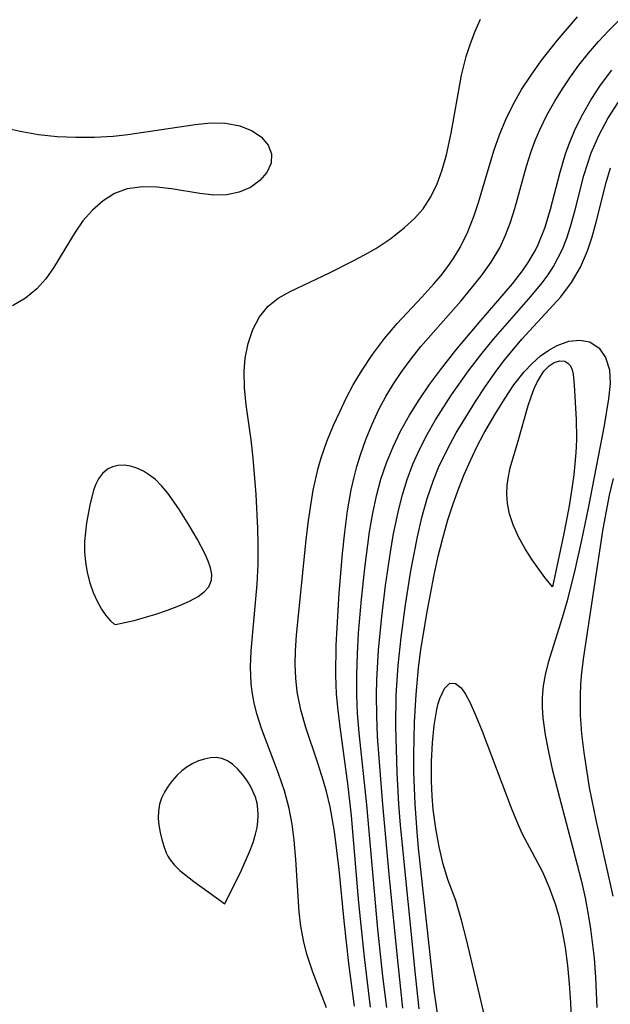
# Model space of a CAD drawing. Header units: metres. Extents: x 1073367 to 1082519, y 1569854 to 1574957.
# Tile 392 of 656: x 1076750 to 1076804, y 1573675 to 1573765. Entities that reach past the tile are written whole.
import ezdxf

# ---------------------------------------------------------------- set-up
doc = ezdxf.new("R2010")
doc.units = ezdxf.units.M
doc.layers.add('CGG_CurvaNivelLidar_v1', color=253, linetype='Continuous', lineweight=30)

msp = doc.modelspace()

# ---------------------------------------------------------------- linework, layer by layer
at = {"layer": 'CGG_CurvaNivelLidar_v1'}
for p, q in [((1076791.4065, 1573764.3427, 69), (1076791.8899, 1573765.4357, 69)), ((1076798.9557, 1573763.5153, 68.5), (1076800.79, 1573765.6395, 68.5)), ((1076803.6225, 1573764.3798, 68), (1076804.5929, 1573765.3381, 68)), ((1076790.9722, 1573763.2092, 69), (1076791.4065, 1573764.3427, 69)), ((1076802.6921, 1573763.3833, 68), (1076803.6225, 1573764.3798, 68)), ((1076790.5838, 1573762.0072, 69), (1076790.9722, 1573763.2092, 69)), ((1076797.4583, 1573761.6035, 68.5), (1076798.9557, 1573763.5153, 68.5)), ((1076801.7761, 1573762.3255, 68), (1076802.6921, 1573763.3833, 68)), ((1076800.9073, 1573761.2317, 68), (1076801.7761, 1573762.3255, 68)), ((1076790.164, 1573760.2912, 69), (1076790.5838, 1573762.0072, 69)), ((1076796.5295, 1573760.3104, 68.5), (1076797.4583, 1573761.6035, 68.5)), ((1076800.1318, 1573760.1568, 68), (1076800.9073, 1573761.2317, 68)), ((1076802.8731, 1573759.3753, 67.5), (1076803.9279, 1573760.7557, 67.5)), ((1076789.2286, 1573754.9902, 69), (1076790.164, 1573760.2912, 69)), ((1076795.663, 1573758.9819, 68.5), (1076796.5295, 1573760.3104, 68.5)), ((1076799.4023, 1573759.0534, 68), (1076800.1318, 1573760.1568, 68)), ((1076794.879, 1573757.6093, 68.5), (1076795.663, 1573758.9819, 68.5)), ((1076798.7147, 1573757.9282, 68), (1076799.4023, 1573759.0534, 68)), ((1076802.021, 1573758.0791, 67.5), (1076802.8731, 1573759.3753, 67.5)), ((1076797.9852, 1573756.6278, 68), (1076798.7147, 1573757.9282, 68)), ((1076801.2559, 1573756.7347, 67.5), (1076802.021, 1573758.0791, 67.5)), ((1076803.5527, 1573756.3219, 67), (1076804.4997, 1573757.7973, 67)), ((1076794.2166, 1573756.237, 68.5), (1076794.879, 1573757.6093, 68.5)), ((1076765.7858, 1573755.8009, 69), (1076767.2278, 1573755.935, 69)), ((1076767.2278, 1573755.935, 69), (1076768.5796, 1573755.9187, 69)), ((1076768.5796, 1573755.9187, 69), (1076769.8761, 1573755.6745, 69)), ((1076793.6374, 1573754.8266, 68.5), (1076794.2166, 1573756.237, 68.5)), ((1076797.3285, 1573755.2975, 68), (1076797.9852, 1573756.6278, 68)), ((1076800.5762, 1573755.3507, 67.5), (1076801.2559, 1573756.7347, 67.5)), ((1076802.7296, 1573754.7863, 67), (1076803.5527, 1573756.3219, 67)), ((1076748.9573, 1573755.3491, 69), (1076749.7741, 1573755.1613, 69)), ((1076749.7741, 1573755.1613, 69), (1076751.4542, 1573754.875, 69)), ((1076759.6443, 1573754.8731, 69), (1076765.7858, 1573755.8009, 69)), ((1076769.8761, 1573755.6745, 69), (1076771.0051, 1573755.2144, 69)), ((1076771.0051, 1573755.2144, 69), (1076771.8632, 1573754.6155, 69)), ((1076788.7853, 1573753.001, 69), (1076789.2286, 1573754.9902, 69)), ((1076796.9102, 1573754.3116, 68), (1076797.3285, 1573755.2975, 68)), ((1076799.9854, 1573753.9337, 67.5), (1076800.5762, 1573755.3507, 67.5)), ((1076751.4542, 1573754.875, 69), (1076753.1573, 1573754.6983, 69)), ((1076753.1573, 1573754.6983, 69), (1076754.8733, 1573754.6184, 69)), ((1076754.8733, 1573754.6184, 69), (1076756.5927, 1573754.629, 69)), ((1076756.5927, 1573754.629, 69), (1076758.3051, 1573754.7296, 69)), ((1076758.3051, 1573754.7296, 69), (1076759.6443, 1573754.8731, 69)), ((1076771.8632, 1573754.6155, 69), (1076772.4762, 1573753.8968, 69)), ((1076793.1288, 1573753.3896, 68.5), (1076793.6374, 1573754.8266, 68.5)), ((1076796.5384, 1573753.309, 68), (1076796.9102, 1573754.3116, 68)), ((1076802.0415, 1573753.1969, 67), (1076802.7296, 1573754.7863, 67)), ((1076772.4762, 1573753.8968, 69), (1076772.7845, 1573753.0982, 69)), ((1076791.7057, 1573748.6481, 68.5), (1076793.1288, 1573753.3896, 68.5)), ((1076796.1112, 1573751.9732, 68), (1076796.5384, 1573753.309, 68)), ((1076799.69, 1573753.1087, 67.5), (1076799.9854, 1573753.9337, 67.5)), ((1076801.6791, 1573752.1611, 67), (1076802.0415, 1573753.1969, 67)), ((1076772.7845, 1573753.0982, 69), (1076772.734, 1573752.2436, 69)), ((1076788.3986, 1573751.6402, 69), (1076788.7853, 1573753.001, 69)), ((1076799.1812, 1573751.4184, 67.5), (1076799.69, 1573753.1087, 67.5)), ((1076772.36, 1573751.4045, 69), (1076771.7163, 1573750.6432, 69)), ((1076772.734, 1573752.2436, 69), (1076772.36, 1573751.4045, 69)), ((1076787.9309, 1573750.3478, 69), (1076788.3986, 1573751.6402, 69)), ((1076795.039, 1573748.0939, 68), (1076796.1112, 1573751.9732, 68)), ((1076798.3006, 1573748.0316, 67.5), (1076799.1812, 1573751.4184, 67.5)), ((1076801.3632, 1573751.1116, 67), (1076801.6791, 1573752.1611, 67)), ((1076803.398, 1573750.4697, 66.5), (1076803.7898, 1573751.8058, 66.5)), ((1076771.7163, 1573750.6432, 69), (1076770.8577, 1573750.0252, 69)), ((1076800.5531, 1573747.9788, 67), (1076801.3632, 1573751.1116, 67)), ((1076759.5734, 1573749.8897, 69), (1076758.4283, 1573749.4512, 69)), ((1076761.0059, 1573750.0899, 69), (1076759.5734, 1573749.8897, 69)), ((1076762.3017, 1573750.0573, 69), (1076761.0059, 1573750.0899, 69)), ((1076763.6226, 1573749.9039, 69), (1076762.3017, 1573750.0573, 69)), ((1076766.2355, 1573749.471, 69), (1076763.6226, 1573749.9039, 69)), ((1076769.832, 1573749.5775, 69), (1076768.6876, 1573749.3379, 69)), ((1076770.8577, 1573750.0252, 69), (1076769.832, 1573749.5775, 69)), ((1076787.3596, 1573749.1473, 69), (1076787.9309, 1573750.3478, 69)), ((1076802.484, 1573746.8263, 66.5), (1076803.398, 1573750.4697, 66.5)), ((1076757.3649, 1573748.7918, 69), (1076756.3924, 1573747.9531, 69)), ((1076758.4283, 1573749.4512, 69), (1076757.3649, 1573748.7918, 69)), ((1076767.489, 1573749.3267, 69), (1076766.2355, 1573749.471, 69)), ((1076768.6876, 1573749.3379, 69), (1076767.489, 1573749.3267, 69)), ((1076786.657, 1573748.0666, 69), (1076787.3596, 1573749.1473, 69)), ((1076756.3924, 1573747.9531, 69), (1076755.5237, 1573746.9677, 69)), ((1076785.8604, 1573747.1752, 69), (1076786.657, 1573748.0666, 69)), ((1076791.3121, 1573747.4558, 68.5), (1076791.7057, 1573748.6481, 68.5)), ((1076794.653, 1573746.8555, 68), (1076795.039, 1573748.0939, 68)), ((1076797.8046, 1573746.3849, 67.5), (1076798.3006, 1573748.0316, 67.5)), ((1076800.1296, 1573746.4393, 67), (1076800.5531, 1573747.9788, 67)), ((1076755.5237, 1573746.9677, 69), (1076754.8081, 1573745.9384, 69)), ((1076784.9616, 1573746.3614, 69), (1076785.8604, 1573747.1752, 69)), ((1076790.7326, 1573745.9448, 68.5), (1076791.3121, 1573747.4558, 68.5)), ((1076783.6953, 1573745.3583, 69), (1076784.9616, 1573746.3614, 69)), ((1076794.2007, 1573745.6445, 68), (1076794.653, 1573746.8555, 68)), ((1076797.1859, 1573744.8053, 67.5), (1076797.8046, 1573746.3849, 67.5)), ((1076799.7872, 1573745.3806, 67), (1076800.1296, 1573746.4393, 67)), ((1076802.1158, 1573745.4998, 66.5), (1076802.484, 1573746.8263, 66.5)), ((1076754.8081, 1573745.9384, 69), (1076752.8457, 1573742.6701, 69)), ((1076782.3303, 1573744.4362, 69), (1076783.6953, 1573745.3583, 69)), ((1076790.0359, 1573744.5056, 68.5), (1076790.7326, 1573745.9448, 68.5)), ((1076793.6587, 1573744.4802, 68), (1076794.2007, 1573745.6445, 68)), ((1076799.3891, 1573744.353, 67), (1076799.7872, 1573745.3806, 67)), ((1076801.6874, 1573744.2092, 66.5), (1076802.1158, 1573745.4998, 66.5)), ((1076781.3021, 1573743.8475, 69), (1076782.3303, 1573744.4362, 69)), ((1076789.4765, 1573743.5816, 68.5), (1076790.0359, 1573744.5056, 68.5)), ((1076792.8748, 1573743.1649, 68), (1076793.6587, 1573744.4802, 68)), ((1076796.2711, 1573743.147, 67.5), (1076796.8931, 1573744.2083, 67.5)), ((1076796.8931, 1573744.2083, 67.5), (1076797.1859, 1573744.8053, 67.5)), ((1076798.5826, 1573742.7699, 67), (1076799.3891, 1573744.353, 67)), ((1076801.044, 1573742.7046, 66.5), (1076801.6874, 1573744.2092, 66.5)), ((1076778.0732, 1573742.2031, 69), (1076780.247, 1573743.2988, 69)), ((1076780.247, 1573743.2988, 69), (1076781.3021, 1573743.8475, 69)), ((1076788.8552, 1573742.6926, 68.5), (1076789.4765, 1573743.5816, 68.5)), ((1076752.8457, 1573742.6701, 69), (1076752.1243, 1573741.6607, 69)), ((1076788.2673, 1573741.9321, 68.5), (1076788.8552, 1573742.6926, 68.5)), ((1076791.9718, 1573741.9065, 68), (1076792.8748, 1573743.1649, 68)), ((1076794.8389, 1573741.1982, 67.5), (1076795.7433, 1573742.3747, 67.5)), ((1076795.7433, 1573742.3747, 67.5), (1076796.2711, 1573743.147, 67.5)), ((1076798.0913, 1573742.0181, 67), (1076798.5826, 1573742.7699, 67)), ((1076800.2401, 1573741.3033, 66.5), (1076801.044, 1573742.7046, 66.5)), ((1076752.1243, 1573741.6607, 69), (1076751.3074, 1573740.7436, 69)), ((1076774.4732, 1573740.4887, 69), (1076778.0732, 1573742.2031, 69)), ((1076787.6465, 1573741.1918, 68.5), (1076788.2673, 1573741.9321, 68.5)), ((1076790.0898, 1573739.6055, 68), (1076791.9718, 1573741.9065, 68)), ((1076797.5533, 1573741.2896, 67), (1076798.0913, 1573742.0181, 67)), ((1076751.3074, 1573740.7436, 69), (1076750.262, 1573739.8763, 69)), ((1076786.538, 1573739.9814, 68.5), (1076787.6465, 1573741.1918, 68.5)), ((1076791.7878, 1573737.648, 67.5), (1076794.8389, 1573741.1982, 67.5)), ((1076796.52, 1573740.0237, 67), (1076797.5533, 1573741.2896, 67)), ((1076799.2504, 1573740.0046, 66.5), (1076800.2401, 1573741.3033, 66.5)), ((1076750.262, 1573739.8763, 69), (1076749.0836, 1573739.1737, 69)), ((1076772.4742, 1573739.1503, 69), (1076773.4028, 1573739.8805, 69)), ((1076773.4028, 1573739.8805, 69), (1076774.4732, 1573740.4887, 69)), ((1076784.2638, 1573737.5629, 68.5), (1076786.538, 1573739.9814, 68.5)), ((1076793.1002, 1573736.1158, 67), (1076796.52, 1573740.0237, 67)), ((1076795.6973, 1573736.1276, 66.5), (1076799.2504, 1573740.0046, 66.5)), ((1076771.682, 1573738.1729, 69), (1076772.4742, 1573739.1503, 69)), ((1076786.4553, 1573735.4631, 68), (1076790.0898, 1573739.6055, 68)), ((1076771.0808, 1573737.0214, 69), (1076771.682, 1573738.1729, 69)), ((1076770.6481, 1573735.7409, 69), (1076771.0808, 1573737.0214, 69)), ((1076783.1066, 1573736.1749, 68.5), (1076784.2638, 1573737.5629, 68.5)), ((1076789.6541, 1573735.1019, 67.5), (1076791.7878, 1573737.648, 67.5)), ((1076782.0209, 1573734.7157, 68.5), (1076783.1066, 1573736.1749, 68.5)), ((1076791.931, 1573734.6925, 67), (1076793.1002, 1573736.1158, 67)), ((1076794.0214, 1573734.1253, 66.5), (1076795.6973, 1573736.1276, 66.5)), ((1076770.3719, 1573734.3687, 69), (1076770.6481, 1573735.7409, 69)), ((1076785.5528, 1573734.3304, 68), (1076786.4553, 1573735.4631, 68)), ((1076798.1586, 1573735.1292, 66), (1076798.9264, 1573735.5513, 66)), ((1076798.9264, 1573735.5513, 66), (1076799.9876, 1573735.926, 66)), ((1076799.9876, 1573735.926, 66), (1076801.001, 1573736.0404, 66)), ((1076801.001, 1573736.0404, 66), (1076801.9121, 1573735.866, 66)), ((1076801.9121, 1573735.866, 66), (1076802.7454, 1573735.3064, 66)), ((1076802.7454, 1573735.3064, 66), (1076803.3538, 1573734.4331, 66)), ((1076770.2647, 1573733.1795, 69), (1076770.3719, 1573734.3687, 69)), ((1076781.0112, 1573733.1948, 68.5), (1076782.0209, 1573734.7157, 68.5)), ((1076784.6989, 1573733.1556, 68), (1076785.5528, 1573734.3304, 68)), ((1076788.2348, 1573733.3, 67.5), (1076789.6541, 1573735.1019, 67.5)), ((1076790.8038, 1573733.2258, 67), (1076791.931, 1573734.6925, 67)), ((1076796.6289, 1573733.9089, 66), (1076797.4044, 1573734.5925, 66)), ((1076797.4044, 1573734.5925, 66), (1076798.1586, 1573735.1292, 66)), ((1076803.3538, 1573734.4331, 66), (1076803.7005, 1573733.3251, 66)), ((1076793.2284, 1573733.0752, 66.5), (1076794.0214, 1573734.1253, 66.5)), ((1076795.8889, 1573733.1239, 66), (1076796.6289, 1573733.9089, 66)), ((1076797.704, 1573733.1843, 65.5), (1076798.1768, 1573733.68, 65.5)), ((1076798.1768, 1573733.68, 65.5), (1076798.6531, 1573733.9979, 65.5)), ((1076798.6531, 1573733.9979, 65.5), (1076799.15, 1573734.1523, 65.5)), ((1076799.15, 1573734.1523, 65.5), (1076799.6061, 1573734.1096, 65.5)), ((1076799.6061, 1573734.1096, 65.5), (1076799.893, 1573733.9398, 65.5)), ((1076799.893, 1573733.9398, 65.5), (1076800.1245, 1573733.6685, 65.5)), ((1076800.1245, 1573733.6685, 65.5), (1076800.2926, 1573733.3151, 65.5)), ((1076770.3016, 1573731.6713, 69), (1076770.2647, 1573733.1795, 69)), ((1076780.2604, 1573731.9286, 68.5), (1076781.0112, 1573733.1948, 68.5)), ((1076783.9504, 1573732.0273, 68), (1076784.6989, 1573733.1556, 68)), ((1076787.2486, 1573731.956, 67.5), (1076788.2348, 1573733.3, 67.5)), ((1076789.2519, 1573731.0171, 67), (1076790.8038, 1573733.2258, 67)), ((1076792.3194, 1573731.765, 66.5), (1076793.2284, 1573733.0752, 66.5)), ((1076794.9591, 1573731.9392, 66), (1076795.8889, 1573733.1239, 66)), ((1076797.0879, 1573732.1889, 65.5), (1076797.3805, 1573732.7172, 65.5)), ((1076797.3805, 1573732.7172, 65.5), (1076797.704, 1573733.1843, 65.5)), ((1076800.2926, 1573733.3151, 65.5), (1076800.3923, 1573732.9027, 65.5)), ((1076800.3923, 1573732.9027, 65.5), (1076800.4806, 1573731.9226, 65.5)), ((1076803.7005, 1573733.3251, 66), (1076803.7632, 1573732.0641, 66)), ((1076770.4695, 1573730.1171, 69), (1076770.3016, 1573731.6713, 69)), ((1076779.6157, 1573730.7171, 68.5), (1076780.2604, 1573731.9286, 68.5)), ((1076783.2517, 1573730.8664, 68), (1076783.9504, 1573732.0273, 68)), ((1076786.3008, 1573730.5694, 67.5), (1076787.2486, 1573731.956, 67.5)), ((1076791.4465, 1573730.4221, 66.5), (1076792.3194, 1573731.765, 66.5)), ((1076794.0837, 1573730.6405, 66), (1076794.9591, 1573731.9392, 66)), ((1076796.536, 1573730.8513, 65.5), (1076796.8243, 1573731.6123, 65.5)), ((1076796.8243, 1573731.6123, 65.5), (1076797.0879, 1573732.1889, 65.5)), ((1076800.4806, 1573731.9226, 65.5), (1076800.6494, 1573728.7782, 65.5)), ((1076803.7632, 1573732.0641, 66), (1076803.6263, 1573730.669, 66)), ((1076779.0173, 1573729.4821, 68.5), (1076779.6157, 1573730.7171, 68.5)), ((1076782.6099, 1573729.6723, 68), (1076783.2517, 1573730.8664, 68)), ((1076787.7822, 1573728.7206, 67), (1076789.2519, 1573731.0171, 67)), ((1076793.2425, 1573729.2646, 66), (1076794.0837, 1573730.6405, 66)), ((1076796.2773, 1573730.0508, 65.5), (1076796.536, 1573730.8513, 65.5)), ((1076803.6263, 1573730.669, 66), (1076803.2155, 1573728.2175, 66)), ((1076770.9318, 1573726.8887, 69), (1076770.4695, 1573730.1171, 69)), ((1076785.4115, 1573729.1491, 67.5), (1076786.3008, 1573730.5694, 67.5)), ((1076789.6894, 1573727.5353, 66.5), (1076791.4465, 1573730.4221, 66.5)), ((1076795.3264, 1573726.6986, 65.5), (1076796.2773, 1573730.0508, 65.5)), ((1076778.4569, 1573728.2308, 68.5), (1076779.0173, 1573729.4821, 68.5)), ((1076781.9779, 1573728.3221, 68), (1076782.6099, 1573729.6723, 68)), ((1076784.5969, 1573727.6901, 67.5), (1076785.4115, 1573729.1491, 67.5)), ((1076792.2205, 1573727.4684, 66), (1076793.2425, 1573729.2646, 66)), ((1076777.8518, 1573726.7602, 68.5), (1076778.4569, 1573728.2308, 68.5)), ((1076781.417, 1573726.9377, 68), (1076781.9779, 1573728.3221, 68)), ((1076787.0188, 1573727.392, 67), (1076787.7822, 1573728.7206, 67)), ((1076800.6494, 1573728.7782, 65.5), (1076800.6822, 1573727.0615, 65.5)), ((1076803.2155, 1573728.2175, 66), (1076801.765, 1573720.6549, 66)), ((1076783.9073, 1573726.2623, 67.5), (1076784.5969, 1573727.6901, 67.5)), ((1076786.3204, 1573726.0318, 67), (1076787.0188, 1573727.392, 67)), ((1076788.8798, 1573726.0524, 66.5), (1076789.6894, 1573727.5353, 66.5)), ((1076791.5798, 1573726.2502, 66), (1076792.2205, 1573727.4684, 66)), ((1076800.6822, 1573727.0615, 65.5), (1076800.6602, 1573726.1917, 65.5)), ((1076771.1156, 1573725.2237, 69), (1076770.9318, 1573726.8887, 69)), ((1076777.3246, 1573725.2634, 68.5), (1076777.8518, 1573726.7602, 68.5)), ((1076780.9213, 1573725.5255, 68), (1076781.417, 1573726.9377, 68)), ((1076783.3041, 1573724.7975, 67.5), (1076783.9073, 1573726.2623, 67.5)), ((1076790.9755, 1573725.0062, 66), (1076791.5798, 1573726.2502, 66)), ((1076794.6207, 1573724.3424, 65.5), (1076795.3264, 1573726.6986, 65.5)), ((1076800.6602, 1573726.1917, 65.5), (1076800.6058, 1573725.366, 65.5)), ((1076771.3717, 1573721.8956, 69), (1076771.1156, 1573725.2237, 69)), ((1076777.0466, 1573724.2992, 68.5), (1076777.3246, 1573725.2634, 68.5)), ((1076780.5925, 1573724.4537, 68), (1076780.9213, 1573725.5255, 68)), ((1076785.7151, 1573724.6655, 67), (1076786.3204, 1573726.0318, 67)), ((1076788.0687, 1573724.3577, 66.5), (1076788.8798, 1573726.0524, 66.5)), ((1076800.6058, 1573725.366, 65.5), (1076800.4306, 1573723.7109, 65.5)), ((1076758.233, 1573724.4348, 69.5), (1076757.7802, 1573724.2075, 69.5)), ((1076758.7283, 1573724.5613, 69.5), (1076758.233, 1573724.4348, 69.5)), ((1076759.2906, 1573724.5826, 69.5), (1076758.7283, 1573724.5613, 69.5)), ((1076759.8696, 1573724.4962, 69.5), (1076759.2906, 1573724.5826, 69.5)), ((1076760.4655, 1573724.3073, 69.5), (1076759.8696, 1573724.4962, 69.5)), ((1076780.3035, 1573723.369, 68), (1076780.5925, 1573724.4537, 68)), ((1076782.792, 1573723.2983, 67.5), (1076783.3041, 1573724.7975, 67.5)), ((1076785.1924, 1573723.265, 67), (1076785.7151, 1573724.6655, 67)), ((1076787.6071, 1573723.2217, 66.5), (1076788.0687, 1573724.3577, 66.5)), ((1076790.4173, 1573723.7372, 66), (1076790.9755, 1573725.0062, 66)), ((1076794.4495, 1573723.5567, 65.5), (1076794.6207, 1573724.3424, 65.5)), ((1076757.3271, 1573723.8255, 69.5), (1076756.9569, 1573723.3351, 69.5)), ((1076757.7802, 1573724.2075, 69.5), (1076757.3271, 1573723.8255, 69.5)), ((1076761.0533, 1573724.0313, 69.5), (1076760.4655, 1573724.3073, 69.5)), ((1076761.6228, 1573723.6787, 69.5), (1076761.0533, 1573724.0313, 69.5)), ((1076762.163, 1573723.2544, 69.5), (1076761.6228, 1573723.6787, 69.5)), ((1076776.6014, 1573722.2963, 68.5), (1076777.0466, 1573724.2992, 68.5)), ((1076789.9197, 1573722.4714, 66), (1076790.4173, 1573723.7372, 66)), ((1076794.3457, 1573722.7386, 65.5), (1076794.4495, 1573723.5567, 65.5)), ((1076800.4306, 1573723.7109, 65.5), (1076800.1752, 1573721.8457, 65.5)), ((1076756.7054, 1573722.8368, 69.5), (1076756.5046, 1573722.2859, 69.5)), ((1076756.9569, 1573723.3351, 69.5), (1076756.7054, 1573722.8368, 69.5)), ((1076762.7526, 1573722.667, 69.5), (1076762.163, 1573723.2544, 69.5)), ((1076763.2995, 1573722.0091, 69.5), (1076762.7526, 1573722.667, 69.5)), ((1076780.0692, 1573722.3265, 68), (1076780.3035, 1573723.369, 68)), ((1076782.3731, 1573721.7591, 67.5), (1076782.792, 1573723.2983, 67.5)), ((1076784.7623, 1573721.8654, 67), (1076785.1924, 1573723.265, 67)), ((1076787.0295, 1573721.5151, 66.5), (1076787.6071, 1573723.2217, 66.5)), ((1076794.3145, 1573721.917, 65.5), (1076794.3457, 1573722.7386, 65.5)), ((1076804.0415, 1573723.3666, 66.5), (1076803.6787, 1573721.8443, 66.5)), ((1076756.5046, 1573722.2859, 69.5), (1076756.1564, 1573720.9228, 69.5)), ((1076764.3101, 1573720.5671, 69.5), (1076763.2995, 1573722.0091, 69.5)), ((1076771.5231, 1573718.7909, 69), (1076771.3717, 1573721.8956, 69)), ((1076776.1708, 1573719.5026, 68.5), (1076776.6014, 1573722.2963, 68.5)), ((1076779.7298, 1573720.3982, 68), (1076780.0692, 1573722.3265, 68)), ((1076782.0357, 1573720.1938, 67.5), (1076782.3731, 1573721.7591, 67.5)), ((1076784.3987, 1573720.4413, 67), (1076784.7623, 1573721.8654, 67)), ((1076789.3981, 1573721.0271, 66), (1076789.9197, 1573722.4714, 66)), ((1076794.3729, 1573721.0596, 65.5), (1076794.3145, 1573721.917, 65.5)), ((1076800.1752, 1573721.8457, 65.5), (1076799.9763, 1573720.6598, 65.5)), ((1076803.6787, 1573721.8443, 66.5), (1076803.1048, 1573718.7456, 66.5)), ((1076756.1564, 1573720.9228, 69.5), (1076755.8628, 1573719.2924, 69.5)), ((1076786.5472, 1573719.7844, 66.5), (1076787.0295, 1573721.5151, 66.5)), ((1076788.9205, 1573719.5626, 66), (1076789.3981, 1573721.0271, 66)), ((1076794.562, 1573720.1146, 65.5), (1076794.3729, 1573721.0596, 65.5)), ((1076765.2097, 1573719.1311, 69.5), (1076764.3101, 1573720.5671, 69.5)), ((1076779.475, 1573718.4471, 68), (1076779.7298, 1573720.3982, 68)), ((1076781.7409, 1573718.4677, 67.5), (1076782.0357, 1573720.1938, 67.5)), ((1076783.9196, 1573718.1267, 67), (1076784.3987, 1573720.4413, 67)), ((1076794.8815, 1573719.1231, 65.5), (1076794.562, 1573720.1146, 65.5)), ((1076799.9763, 1573720.6598, 65.5), (1076799.5017, 1573718.1644, 65.5)), ((1076801.765, 1573720.6549, 66), (1076801.1568, 1573717.7205, 66)), ((1076755.8628, 1573719.2924, 69.5), (1076755.6709, 1573717.5917, 69.5)), ((1076766.0096, 1573717.768, 69.5), (1076765.2097, 1573719.1311, 69.5)), ((1076775.9597, 1573717.7307, 68.5), (1076776.1708, 1573719.5026, 68.5)), ((1076786.1336, 1573718.026, 66.5), (1076786.5472, 1573719.7844, 66.5)), ((1076788.4502, 1573717.9074, 66), (1076788.9205, 1573719.5626, 66)), ((1076795.3825, 1573718.0028, 65.5), (1076794.8815, 1573719.1231, 65.5)), ((1076771.5557, 1573717.3311, 69), (1076771.5231, 1573718.7909, 69)), ((1076779.2755, 1573716.4819, 68), (1076779.475, 1573718.4471, 68)), ((1076781.3071, 1573715.1521, 67.5), (1076781.7409, 1573718.4677, 67.5)), ((1076783.6613, 1573716.6169, 67), (1076783.9196, 1573718.1267, 67)), ((1076785.5371, 1573714.91, 66.5), (1076786.1336, 1573718.026, 66.5)), ((1076799.5017, 1573718.1644, 65.5), (1076798.5, 1573713.4246, 65.5)), ((1076803.1048, 1573718.7456, 66.5), (1076801.3218, 1573707.0159, 66.5)), ((1076755.6709, 1573717.5917, 69.5), (1076755.6724, 1573716.6298, 69.5)), ((1076766.709, 1573716.4338, 69.5), (1076766.0096, 1573717.768, 69.5)), ((1076771.5454, 1573715.5063, 69), (1076771.5557, 1573717.3311, 69)), ((1076775.0727, 1573709.0207, 68.5), (1076775.9597, 1573717.7307, 68.5)), ((1076788.0353, 1573716.2333, 66), (1076788.4502, 1573717.9074, 66)), ((1076795.9832, 1573716.9184, 65.5), (1076795.3825, 1573718.0028, 65.5)), ((1076801.1568, 1573717.7205, 66), (1076800.5739, 1573715.1109, 66)), ((1076755.6724, 1573716.6298, 69.5), (1076755.7586, 1573715.7079, 69.5)), ((1076766.9918, 1573715.7892, 69.5), (1076766.709, 1573716.4338, 69.5)), ((1076778.9818, 1573712.8611, 68), (1076779.2755, 1573716.4819, 68)), ((1076783.2227, 1573713.5717, 67), (1076783.6613, 1573716.6169, 67)), ((1076787.6638, 1573714.5466, 66), (1076788.0353, 1573716.2333, 66)), ((1076796.6245, 1573715.9102, 65.5), (1076795.9832, 1573716.9184, 65.5)), ((1076755.7586, 1573715.7079, 69.5), (1076755.9232, 1573714.7587, 69.5)), ((1076767.2048, 1573715.1682, 69.5), (1076766.9918, 1573715.7892, 69.5)), ((1076771.4696, 1573713.6929, 69), (1076771.5454, 1573715.5063, 69)), ((1076797.8021, 1573714.2859, 65.5), (1076796.6245, 1573715.9102, 65.5)), ((1076755.9232, 1573714.7587, 69.5), (1076756.1621, 1573713.8173, 69.5)), ((1076767.3208, 1573714.5797, 69.5), (1076767.2048, 1573715.1682, 69.5)), ((1076767.3029, 1573714.0353, 69.5), (1076767.3208, 1573714.5797, 69.5)), ((1076781.0067, 1573712.3206, 67.5), (1076781.3071, 1573715.1521, 67.5)), ((1076785.0479, 1573711.7939, 66.5), (1076785.5371, 1573714.91, 66.5)), ((1076786.9835, 1573710.9905, 66), (1076787.6638, 1573714.5466, 66)), ((1076800.5739, 1573715.1109, 66), (1076799.8242, 1573712.1485, 66)), ((1076756.1621, 1573713.8173, 69.5), (1076756.4699, 1573712.9181, 69.5)), ((1076767.0544, 1573713.4524, 69.5), (1076767.3029, 1573714.0353, 69.5)), ((1076770.9227, 1573707.5869, 69), (1076771.4696, 1573713.6929, 69)), ((1076782.8749, 1573710.7211, 67), (1076783.2227, 1573713.5717, 67)), ((1076798.5, 1573713.4246, 65.5), (1076797.8021, 1573714.2859, 65.5)), ((1076756.4699, 1573712.9181, 69.5), (1076756.8274, 1573712.1113, 69.5)), ((1076766.0647, 1573712.5576, 69.5), (1076766.6551, 1573712.9947, 69.5)), ((1076766.6551, 1573712.9947, 69.5), (1076767.0544, 1573713.4524, 69.5)), ((1076778.7791, 1573709.6756, 68), (1076778.9818, 1573712.8611, 68)), ((1076756.8274, 1573712.1113, 69.5), (1076757.2183, 1573711.4034, 69.5)), ((1076763.2683, 1573711.2926, 69.5), (1076764.3091, 1573711.6943, 69.5)), ((1076764.3091, 1573711.6943, 69.5), (1076765.2618, 1573712.12, 69.5)), ((1076765.2618, 1573712.12, 69.5), (1076766.0647, 1573712.5576, 69.5)), ((1076780.7446, 1573709.1854, 67.5), (1076781.0067, 1573712.3206, 67.5)), ((1076784.6452, 1573708.8027, 66.5), (1076785.0479, 1573711.7939, 66.5)), ((1076799.8242, 1573712.1485, 66), (1076799.3705, 1573710.5946, 66)), ((1076757.2183, 1573711.4034, 69.5), (1076757.6157, 1573710.8193, 69.5)), ((1076757.6157, 1573710.8193, 69.5), (1076758.0359, 1573710.3285, 69.5)), ((1076760.2146, 1573710.3579, 69.5), (1076762.1999, 1573710.9278, 69.5)), ((1076762.1999, 1573710.9278, 69.5), (1076763.2683, 1573711.2926, 69.5)), ((1076786.4562, 1573707.6782, 66), (1076786.9835, 1573710.9905, 66)), ((1076758.0359, 1573710.3285, 69.5), (1076758.3534, 1573710.0441, 69.5)), ((1076758.3534, 1573710.0441, 69.5), (1076758.5, 1573709.988, 69.5)), ((1076758.5, 1573709.988, 69.5), (1076760.2146, 1573710.3579, 69.5)), ((1076782.5798, 1573707.6357, 67), (1076782.8749, 1573710.7211, 67)), ((1076799.3705, 1573710.5946, 66), (1076798.0937, 1573706.4968, 66)), ((1076774.9834, 1573707.5751, 68.5), (1076775.0727, 1573709.0207, 68.5)), ((1076778.7097, 1573708.0887, 68), (1076778.7791, 1573709.6756, 68)), ((1076780.6373, 1573707.3034, 67.5), (1076780.7446, 1573709.1854, 67.5)), ((1076778.6707, 1573705.3475, 68), (1076778.7097, 1573708.0887, 68)), ((1076784.3734, 1573706.2354, 66.5), (1076784.6452, 1573708.8027, 66.5)), ((1076770.8638, 1573706.0709, 69), (1076770.9227, 1573707.5869, 69)), ((1076774.9546, 1573706.3105, 68.5), (1076774.9834, 1573707.5751, 68.5)), ((1076780.5786, 1573705.4217, 67.5), (1076780.6373, 1573707.3034, 67.5)), ((1076782.417, 1573704.9041, 67), (1076782.5798, 1573707.6357, 67)), ((1076786.2419, 1573706.0192, 66), (1076786.4562, 1573707.6782, 66)), ((1076774.9925, 1573705.0597, 68.5), (1076774.9546, 1573706.3105, 68.5)), ((1076798.0937, 1573706.4968, 66), (1076797.8145, 1573705.389, 66)), ((1076801.3218, 1573707.0159, 66.5), (1076801.1469, 1573705.5785, 66.5)), ((1076770.9149, 1573704.5778, 69), (1076770.8638, 1573706.0709, 69)), ((1076780.5835, 1573703.5595, 67.5), (1076780.5786, 1573705.4217, 67.5)), ((1076784.2688, 1573704.881, 66.5), (1076784.3734, 1573706.2354, 66.5)), ((1076786.0075, 1573703.5832, 66), (1076786.2419, 1573706.0192, 66)), ((1076797.8145, 1573705.389, 66), (1076797.6425, 1573704.3579, 66)), ((1076801.1469, 1573705.5785, 66.5), (1076801.0581, 1573704.5324, 66.5)), ((1076770.999, 1573703.8197, 69), (1076770.9149, 1573704.5778, 69)), ((1076775.1195, 1573703.8242, 68.5), (1076774.9925, 1573705.0597, 68.5)), ((1076778.7328, 1573703.6357, 68), (1076778.6707, 1573705.3475, 68)), ((1076782.3839, 1573703.5374, 67), (1076782.417, 1573704.9041, 67)), ((1076784.1968, 1573703.5249, 66.5), (1076784.2688, 1573704.881, 66.5)), ((1076788.5932, 1573704.1282, 65.5), (1076789.1087, 1573704.6036, 65.5)), ((1076789.1087, 1573704.6036, 65.5), (1076789.617, 1573704.5736, 65.5)), ((1076789.617, 1573704.5736, 65.5), (1076790.1344, 1573704.178, 65.5)), ((1076801.0581, 1573704.5324, 66.5), (1076801.0093, 1573703.4846, 66.5)), ((1076771.1932, 1573702.7674, 69), (1076770.999, 1573703.8197, 69)), ((1076775.4536, 1573702.1815, 68.5), (1076775.1195, 1573703.8242, 68.5)), ((1076778.8387, 1573702.3908, 68), (1076778.7328, 1573703.6357, 68)), ((1076785.8685, 1573701.03, 66), (1076786.0075, 1573703.5832, 66)), ((1076788.1786, 1573703.2076, 65.5), (1076788.5932, 1573704.1282, 65.5)), ((1076790.1344, 1573704.178, 65.5), (1076790.5348, 1573703.6098, 65.5)), ((1076790.5348, 1573703.6098, 65.5), (1076790.9229, 1573702.868, 65.5)), ((1076797.6425, 1573704.3579, 66), (1076797.558, 1573703.3101, 66)), ((1076771.4623, 1573701.7269, 69), (1076771.1932, 1573702.7674, 69)), ((1076780.6596, 1573701.8334, 67.5), (1076780.5835, 1573703.5595, 67.5)), ((1076782.4035, 1573701.6338, 67), (1076782.3839, 1573703.5374, 67)), ((1076784.1555, 1573700.6812, 66.5), (1076784.1968, 1573703.5249, 66.5)), ((1076787.9105, 1573702.1917, 65.5), (1076788.0391, 1573702.7354, 65.5)), ((1076788.0391, 1573702.7354, 65.5), (1076788.1786, 1573703.2076, 65.5)), ((1076790.9229, 1573702.868, 65.5), (1076791.476, 1573701.6275, 65.5)), ((1076797.558, 1573703.3101, 66), (1076797.5565, 1573702.3764, 66)), ((1076801.0093, 1573703.4846, 66.5), (1076801.0277, 1573701.6906, 66.5)), ((1076775.9235, 1573700.5539, 68.5), (1076775.4536, 1573702.1815, 68.5)), ((1076779.0469, 1573700.5982, 68), (1076778.8387, 1573702.3908, 68)), ((1076780.8027, 1573700.0494, 67.5), (1076780.6596, 1573701.8334, 67.5)), ((1076787.6661, 1573700.7506, 65.5), (1076787.9105, 1573702.1917, 65.5)), ((1076797.5565, 1573702.3764, 66), (1076797.6153, 1573701.4346, 66)), ((1076771.8714, 1573700.4511, 69), (1076771.4623, 1573701.7269, 69)), ((1076782.4873, 1573699.7301, 67), (1076782.4035, 1573701.6338, 67)), ((1076785.7945, 1573697.9986, 66), (1076785.8685, 1573701.03, 66)), ((1076791.476, 1573701.6275, 65.5), (1076792.05, 1573700.2063, 65.5)), ((1076797.6153, 1573701.4346, 66), (1076797.817, 1573699.8841, 66)), ((1076801.0277, 1573701.6906, 66.5), (1076801.1499, 1573699.9778, 66.5)), ((1076773.4184, 1573696.3406, 69), (1076771.8714, 1573700.4511, 69)), ((1076777.0204, 1573697.2962, 68.5), (1076775.9235, 1573700.5539, 68.5)), ((1076779.7938, 1573695.1768, 68), (1076779.0469, 1573700.5982, 68)), ((1076781.4863, 1573693.4824, 67.5), (1076780.8027, 1573700.0494, 67.5)), ((1076784.2674, 1573696.439, 66.5), (1076784.1555, 1573700.6812, 66.5)), ((1076787.498, 1573699.1422, 65.5), (1076787.6661, 1573700.7506, 65.5)), ((1076792.05, 1573700.2063, 65.5), (1076794.7136, 1573693.1813, 65.5)), ((1076801.1499, 1573699.9778, 66.5), (1076801.349, 1573698.264, 66.5)), ((1076782.6209, 1573697.7716, 67), (1076782.4873, 1573699.7301, 67)), ((1076787.4077, 1573697.4259, 65.5), (1076787.498, 1573699.1422, 65.5)), ((1076797.817, 1573699.8841, 66), (1076798.1149, 1573698.317, 66)), ((1076798.1149, 1573698.317, 66), (1076798.4735, 1573696.7335, 66)), ((1076801.349, 1573698.264, 66.5), (1076801.855, 1573695.0609, 66.5)), ((1076766.0991, 1573697.4883, 69.5), (1076765.5671, 1573697.2499, 69.5)), ((1076766.6419, 1573697.6632, 69.5), (1076766.0991, 1573697.4883, 69.5)), ((1076767.1848, 1573697.7681, 69.5), (1076766.6419, 1573697.6632, 69.5)), ((1076767.717, 1573697.791, 69.5), (1076767.1848, 1573697.7681, 69.5)), ((1076768.2274, 1573697.7131, 69.5), (1076767.717, 1573697.791, 69.5)), ((1076768.7519, 1573697.4943, 69.5), (1076768.2274, 1573697.7131, 69.5)), ((1076769.2408, 1573697.1611, 69.5), (1076768.7519, 1573697.4943, 69.5)), ((1076777.5423, 1573695.6362, 68.5), (1076777.0204, 1573697.2962, 68.5)), ((1076782.9641, 1573693.5004, 67), (1076782.6209, 1573697.7716, 67)), ((1076785.7996, 1573696.4831, 66), (1076785.7945, 1573697.9986, 66)), ((1076787.4041, 1573695.6488, 65.5), (1076787.4077, 1573697.4259, 65.5)), ((1076764.5654, 1573696.5731, 69.5), (1076764.1093, 1573696.1436, 69.5)), ((1076765.0576, 1573696.9491, 69.5), (1076764.5654, 1573696.5731, 69.5)), ((1076765.5671, 1573697.2499, 69.5), (1076765.0576, 1573696.9491, 69.5)), ((1076769.6973, 1573696.7431, 69.5), (1076769.2408, 1573697.1611, 69.5)), ((1076770.1216, 1573696.2618, 69.5), (1076769.6973, 1573696.7431, 69.5)), ((1076784.4432, 1573693.515, 66.5), (1076784.2674, 1573696.439, 66.5)), ((1076785.9088, 1573693.5375, 66), (1076785.7996, 1573696.4831, 66)), ((1076798.4735, 1573696.7335, 66), (1076799.1198, 1573694.1326, 66)), ((1076763.6899, 1573695.6733, 69.5), (1076763.3115, 1573695.1712, 69.5)), ((1076764.1093, 1573696.1436, 69.5), (1076763.6899, 1573695.6733, 69.5)), ((1076770.5103, 1573695.7327, 69.5), (1076770.1216, 1573696.2618, 69.5)), ((1076770.8177, 1573695.2361, 69.5), (1076770.5103, 1573695.7327, 69.5)), ((1076773.9599, 1573694.7518, 69), (1076773.4184, 1573696.3406, 69)), ((1076777.8017, 1573694.6897, 68.5), (1076777.5423, 1573695.6362, 68.5)), ((1076787.469, 1573694.2553, 65.5), (1076787.4041, 1573695.6488, 65.5)), ((1076762.982, 1573694.6431, 69.5), (1076762.7136, 1573694.0923, 69.5)), ((1076763.3115, 1573695.1712, 69.5), (1076762.982, 1573694.6431, 69.5)), ((1076771.0858, 1573694.7161, 69.5), (1076770.8177, 1573695.2361, 69.5)), ((1076771.3053, 1573694.1762, 69.5), (1076771.0858, 1573694.7161, 69.5)), ((1076774.3987, 1573693.1362, 69), (1076773.9599, 1573694.7518, 69)), ((1076778.1317, 1573693.275, 68.5), (1076777.8017, 1573694.6897, 68.5)), ((1076780.105, 1573692.4472, 68), (1076779.7938, 1573695.1768, 68)), ((1076801.855, 1573695.0609, 66.5), (1076802.4818, 1573691.9401, 66.5)), ((1076762.7136, 1573694.0923, 69.5), (1076762.5242, 1573693.5195, 69.5)), ((1076771.4625, 1573693.6177, 69.5), (1076771.3053, 1573694.1762, 69.5)), ((1076787.5729, 1573693.0501, 65.5), (1076787.469, 1573694.2553, 65.5)), ((1076799.1198, 1573694.1326, 66), (1076800.3604, 1573689.5062, 66)), ((1076762.4264, 1573692.8925, 69.5), (1076762.416, 1573692.2494, 69.5)), ((1076762.5242, 1573693.5195, 69.5), (1076762.4264, 1573692.8925, 69.5)), ((1076771.5429, 1573693.0726, 69.5), (1076771.4625, 1573693.6177, 69.5)), ((1076771.5634, 1573692.5158, 69.5), (1076771.5429, 1573693.0726, 69.5)), ((1076774.6688, 1573691.6952, 69), (1076774.3987, 1573693.1362, 69)), ((1076778.5294, 1573691.0318, 68.5), (1076778.1317, 1573693.275, 68.5)), ((1076782.5135, 1573682.0942, 67.5), (1076781.4863, 1573693.4824, 67.5)), ((1076783.5747, 1573686.7872, 67), (1076782.9641, 1573693.5004, 67)), ((1076784.5927, 1573691.6162, 66.5), (1076784.4432, 1573693.515, 66.5)), ((1076786.0952, 1573690.9902, 66), (1076785.9088, 1573693.5375, 66)), ((1076787.8009, 1573691.3117, 65.5), (1076787.5729, 1573693.0501, 65.5)), ((1076794.7136, 1573693.1813, 65.5), (1076795.1858, 1573692.0166, 65.5)), ((1076762.416, 1573692.2494, 69.5), (1076762.4726, 1573691.5987, 69.5)), ((1076771.4583, 1573691.3836, 69.5), (1076771.5331, 1573691.9516, 69.5)), ((1076771.5331, 1573691.9516, 69.5), (1076771.5634, 1573692.5158, 69.5)), ((1076780.7759, 1573684.4897, 68), (1076780.105, 1573692.4472, 68)), ((1076795.1858, 1573692.0166, 65.5), (1076795.6983, 1573690.8829, 65.5)), ((1076802.4818, 1573691.9401, 66.5), (1076803.6561, 1573686.7479, 66.5)), ((1076762.4726, 1573691.5987, 69.5), (1076762.5813, 1573690.9482, 69.5)), ((1076771.3294, 1573690.7866, 69.5), (1076771.4583, 1573691.3836, 69.5)), ((1076774.8566, 1573690.2335, 69), (1076774.6688, 1573691.6952, 69)), ((1076778.9565, 1573687.5528, 68.5), (1076778.5294, 1573691.0318, 68.5)), ((1076785.9778, 1573677.6192, 66.5), (1076784.5927, 1573691.6162, 66.5)), ((1076786.2391, 1573689.4847, 66), (1076786.0952, 1573690.9902, 66)), ((1076788.1096, 1573689.6259, 65.5), (1076787.8009, 1573691.3117, 65.5)), ((1076762.5813, 1573690.9482, 69.5), (1076762.7326, 1573690.3058, 69.5)), ((1076762.7326, 1573690.3058, 69.5), (1076762.9216, 1573689.6808, 69.5)), ((1076771.0907, 1573690.0111, 69.5), (1076771.3294, 1573690.7866, 69.5)), ((1076775.0166, 1573688.4645, 69), (1076774.8566, 1573690.2335, 69)), ((1076795.6983, 1573690.8829, 65.5), (1076797.5637, 1573687.3419, 65.5)), ((1076762.9216, 1573689.6808, 69.5), (1076763.1484, 1573689.0842, 69.5)), ((1076770.0276, 1573687.4695, 69.5), (1076770.7775, 1573689.1776, 69.5)), ((1076770.7775, 1573689.1776, 69.5), (1076771.0907, 1573690.0111, 69.5)), ((1076787.4371, 1573678.357, 66), (1076786.2391, 1573689.4847, 66)), ((1076788.493, 1573688.022, 65.5), (1076788.1096, 1573689.6259, 65.5)), ((1076800.3604, 1573689.5062, 66), (1076801.1375, 1573686.4575, 66)), ((1076763.1484, 1573689.0842, 69.5), (1076763.3041, 1573688.7604, 69.5)), ((1076763.3041, 1573688.7604, 69.5), (1076763.5097, 1573688.4309, 69.5)), ((1076763.5097, 1573688.4309, 69.5), (1076763.9087, 1573687.9473, 69.5)), ((1076775.3246, 1573683.6485, 69), (1076775.0166, 1573688.4645, 69)), ((1076763.9087, 1573687.9473, 69.5), (1076764.3999, 1573687.4684, 69.5)), ((1076764.3999, 1573687.4684, 69.5), (1076765.6627, 1573686.4327, 69.5)), ((1076768.5, 1573684.3963, 69.5), (1076770.0276, 1573687.4695, 69.5)), ((1076779.4254, 1573682.8445, 68.5), (1076778.9565, 1573687.5528, 68.5)), ((1076788.9506, 1573686.533, 65.5), (1076788.493, 1573688.022, 65.5)), ((1076797.5637, 1573687.3419, 65.5), (1076798.1963, 1573685.9054, 65.5)), ((1076784.3227, 1573679.2115, 67), (1076783.5747, 1573686.7872, 67)), ((1076789.6297, 1573684.6955, 65.5), (1076788.9506, 1573686.533, 65.5)), ((1076801.1375, 1573686.4575, 66), (1076801.4739, 1573684.9516, 66)), ((1076803.6561, 1573686.7479, 66.5), (1076803.9981, 1573685.0895, 66.5)), ((1076765.6627, 1573686.4327, 69.5), (1076768.5, 1573684.3963, 69.5)), ((1076798.1963, 1573685.9054, 65.5), (1076798.7312, 1573684.4066, 65.5)), ((1076790.1693, 1573682.8919, 65.5), (1076789.6297, 1573684.6955, 65.5)), ((1076801.4739, 1573684.9516, 66), (1076801.7664, 1573683.4372, 66)), ((1076781.277, 1573679.5243, 68), (1076780.7759, 1573684.4897, 68)), ((1076798.7312, 1573684.4066, 65.5), (1076799.0245, 1573683.4032, 65.5)), ((1076775.4761, 1573682.3434, 69), (1076775.3246, 1573683.6485, 69)), ((1076779.8679, 1573678.9442, 68.5), (1076779.4254, 1573682.8445, 68.5)), ((1076790.6419, 1573681.0151, 65.5), (1076790.1693, 1573682.8919, 65.5)), ((1076799.0245, 1573683.4032, 65.5), (1076799.3443, 1573682.0538, 65.5)), ((1076801.7664, 1573683.4372, 66), (1076801.9797, 1573682.1022, 66)), ((1076775.6972, 1573681.0558, 69), (1076775.4761, 1573682.3434, 69)), ((1076782.974, 1573677.7756, 67.5), (1076782.5135, 1573682.0942, 67.5)), ((1076799.3443, 1573682.0538, 65.5), (1076799.64, 1573680.415, 65.5)), ((1076801.9797, 1573682.1022, 66), (1076802.297, 1573679.4162, 66)), ((1076776.0034, 1573679.7929, 69), (1076775.6972, 1573681.0558, 69)), ((1076792.3625, 1573673.7726, 65.5), (1076790.6419, 1573681.0151, 65.5)), ((1076799.64, 1573680.415, 65.5), (1076799.8613, 1573678.7478, 65.5)), ((1076776.5501, 1573678.1544, 69), (1076776.0034, 1573679.7929, 69)), ((1076781.834, 1573674.9217, 68), (1076781.277, 1573679.5243, 68)), ((1076802.297, 1573679.4162, 66), (1076802.4366, 1573677.6372, 66)), ((1076780.3629, 1573675.0366, 68.5), (1076779.8679, 1573678.9442, 68.5)), ((1076784.8022, 1573674.8578, 67), (1076784.3227, 1573679.2115, 67)), ((1076787.6603, 1573676.4487, 66), (1076787.4371, 1573678.357, 66)), ((1076799.8613, 1573678.7478, 65.5), (1076800.0226, 1573677.0597, 65.5)), ((1076777.8182, 1573674.8875, 69), (1076776.5501, 1573678.1544, 69)), ((1076783.3166, 1573674.8908, 67.5), (1076782.974, 1573677.7756, 67.5)), ((1076786.2884, 1573674.7681, 66.5), (1076785.9778, 1573677.6192, 66.5)), ((1076802.4366, 1573677.6372, 66), (1076802.5553, 1573674.8925, 66)), ((1076800.0226, 1573677.0597, 65.5), (1076800.1342, 1573675.3569, 65.5)), ((1076788.0827, 1573673.5178, 66), (1076787.6603, 1573676.4487, 66)), ((1076800.1342, 1573675.3569, 65.5), (1076800.2008, 1573673.6899, 65.5))]:
    msp.add_line(p, q, dxfattribs=at)

doc.saveas('drawing.dxf')
